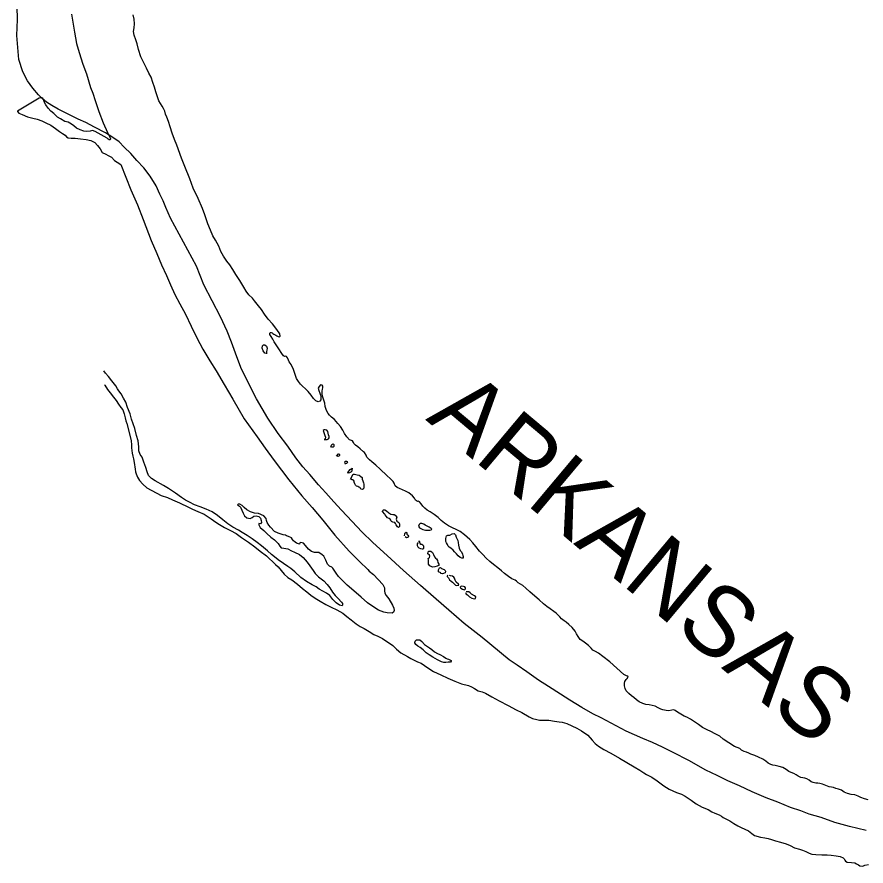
# Model space of a CAD drawing. Extents: x -83719 to 153526, y -11835 to 11446.
# Drawn here: x 719.1 to 974.4, y -720 to -464.7 of the extents above; entities that cross this region are included whole.
import ezdxf

# ---------------------------------------------------------------- set-up
doc = ezdxf.new("R2010")
doc.units = 0
doc.layers.add('Level 2', color=7, linetype='Continuous')
doc.layers.add('Level 9', color=7, linetype='Continuous')

msp = doc.modelspace()

# ---------------------------------------------------------------- linework, layer by layer
at = {"layer": 'Level 2'}
msp.add_lwpolyline([(974.46, -709.4), (969.45, -708.12), (965.03, -706.92), (960.91, -705.49), (957.33, -704.42), (954.78, -703.49), (951.7, -702.41), (947.94, -700.84), (944.39, -699.49), (940.2, -697.73), (936.37, -695.89), (932.88, -694.41), (929.66, -692.86), (926.23, -691.22), (921.15, -688.27), (916.48, -685.94), (913.19, -684.29), (910.27, -682.91), (907.35, -681.72), (904.84, -680.63), (902.35, -679.53), (894.79, -675.52), (892.24, -674.3), (888.98, -672.35), (885.41, -670.2), (882.58, -668.35), (878.94, -666.01), (875.98, -664.12), (872.41, -661.64), (869.54, -659.69), (867.15, -658.06), (859.01, -651.35), (853.54, -647.13), (848.95, -643.1), (845.16, -639.76), (840.43, -635.67), (835.32, -631.21), (830.45, -626.65), (826.15, -622.75), (822.8, -619.5), (819.91, -616.48), (816.73, -613.06), (814.35, -610.49), (812.01, -607.86), (809.77, -605.39), (807.15, -602.33), (805.11, -600.03), (802.93, -597.26), (800.54, -593.79), (797.68, -589.97), (794.57, -585.35), (791.17, -579.56), (788.93, -575.25), (786.45, -570.15), (784.81, -565.81), (783.62, -562.49), (782.33, -559.24), (780.36, -554.93), (775.29, -545.26), (773.1, -539.65), (765.32, -525.19), (763.9, -521.97), (763.1, -520.05), (762.1, -517.96), (760.93, -515.48), (759.18, -512.57), (757.24, -510.1), (755.17, -507.9), (753.33, -505.79), (751.4, -503.85), (749.88, -502.27), (747.99, -500.94), (745.7, -499.61), (742.41, -497.83), (739.78, -496.43), (737.47, -495.44), (734.35, -493.89), (731.52, -492.47), (729.61, -491.33), (728.02, -490.29), (726.74, -489.24), (725.62, -488.12), (723.89, -486.12), (722.29, -483.94), (720.84, -481.26), (719.71, -477.5), (719.12, -470.3), (719.27, -465.52), (719.17, -461.62)], dxfattribs=at)
at = {"layer": 'Level 9'}
for points in [[(735.56, -463.84), (735.87, -466.24), (736.38, -469.27), (737.04, -472.7), (737.85, -475.36), (738.88, -478.88), (740, -481.8), (741.27, -485.89), (741.9, -487.68), (742.63, -489.87), (743.69, -493.19), (745.01, -496.58), (746.33, -499.5), (747.05, -500.82), (747.2, -501.35), (747.17, -501.69), (746.8, -501.69), (746.53, -501.46), (746.23, -501.13), (742.6, -499.13), (741.79, -498.9), (741.1, -499.05), (740.13, -499.17), (739.2, -499.02), (738.09, -498.67), (736.98, -498.12), (736.17, -497.5), (735.53, -496.94), (734.56, -496.39), (733.49, -496.11), (732.17, -495.39), (731.3, -494.81), (730.18, -493.76), (729.3, -493.04), (728.49, -492.15), (727.77, -491.19), (727.32, -490.2), (727.15, -489.84), (726.91, -489.24), (726.57, -489.08), (725.77, -489.12), (719.28, -493.08), (719.25, -493.08), (719.28, -493.18), (719.69, -493.64), (720.7, -494.09), (722.31, -494.73), (723.88, -495.1), (725.15, -495.41), (726.56, -495.99), (727.83, -496.54), (729.28, -497.28), (730.69, -498.26), (731.87, -499.11), (732.85, -499.73), (733.56, -500.25), (733.97, -500.74), (734.47, -501.07), (735.37, -501.12), (736.64, -501.2), (738.24, -501.37), (739.97, -501.54), (741.31, -501.89), (742.55, -502.5), (743.33, -503.32), (744.09, -504.41), (744.7, -505.5), (745.88, -505.98), (746.55, -506.34), (747.52, -506.89), (748.47, -507.88), (749.25, -508.36), (750.33, -509.11), (753.36, -516.71), (755.36, -521.22), (757.04, -525.63), (759.51, -531.97), (761.14, -535.82), (762.6, -539.26), (764.06, -542.51), (765.27, -545.23), (766.62, -548.21), (768.1, -550.99), (769.79, -554.14), (771.48, -557.72), (773.21, -561.19), (774.96, -564.57), (777.12, -568.11), (778.97, -571.18), (781.44, -575.25), (784.05, -579.68), (787.48, -585.53), (791.34, -591.01), (793.73, -594.38), (796.49, -598.1)], [(782.26, -538.16), (781.2, -536.64), (780.41, -535.25), (779.85, -533.63), (778.86, -531.84), (777.97, -530.52), (777.27, -528.83), (776.54, -526.9), (775.63, -524.21), (774.9, -522.32), (773.64, -519.27), (772.13, -516.22), (771.08, -513.37), (769.62, -509.69), (768.57, -507.2), (767.17, -503.28), (766.44, -501.52), (765.75, -499.67), (765.18, -497.71), (764.69, -496.11), (764.2, -494.82), (763.82, -493.95), (763.53, -493.02), (763.22, -492.26), (762.78, -491.57), (761.75, -489.92), (761.33, -488.69), (760.9, -487.26), (760.45, -485.86), (760.02, -484.43), (759.43, -482.87), (758.77, -481.58), (758.08, -480.12), (757.46, -478.9), (756.84, -477.74), (756.39, -476.75), (755.69, -474.49), (755.26, -472.82), (754.9, -471.6), (754.35, -470.17), (754.19, -469.04), (754.34, -467.96), (754.45, -466.76), (754.33, -465.36), (754.01, -464.1)], [(826.98, -599.46), (825.86, -598.47), (825.12, -597.85), (824.34, -597.06), (824.13, -596.5), (823.62, -595.67), (823.35, -595.48), (822.33, -594.59), (821.66, -594), (820.88, -593.45), (820.44, -593.02), (820.27, -592.66), (820.06, -592.23), (819.73, -592.07), (819.09, -591.84), (818.27, -590.95), (817.62, -590), (817.07, -589), (816.36, -587.85), (815.61, -586.92), (814.56, -585.81), (813.68, -585.05), (813.1, -584.5), (812.69, -583.94), (812.24, -583.04), (811.82, -581.88), (811.67, -580.85), (811.53, -580.28), (811.28, -579.62), (811.04, -579.05), (810.86, -578.32), (810.85, -577.79), (810.91, -577.19), (811.03, -576.72), (811.09, -576.15), (811.05, -575.78), (810.85, -575.45), (810.41, -575.36), (809.95, -575.83), (809.73, -576.3), (809.84, -577.04), (810.15, -577.8), (810.36, -578.4), (810.44, -578.86), (810.51, -579.33), (810.46, -579.87), (810.23, -580.27), (809.7, -580.41), (809, -580.12), (808.25, -579.47), (807.57, -578.48), (806.72, -577.39), (806, -576.6), (804.86, -575.62), (804.38, -575.16), (803.74, -574.37), (803.22, -573.48), (802.27, -570.75), (801.52, -569.23), (800.97, -568.4), (800.52, -567.44), (800.45, -567.18), (800.21, -566.81), (799.81, -566.75), (799.61, -566.79), (799.27, -566.66), (798.73, -565.87), (797.87, -564.48), (797.05, -563.29), (796.5, -562.43), (796.06, -561.64), (795.51, -560.81), (795.16, -560.19), (795.16, -559.82), (795.35, -559.58), (795.55, -559.58), (795.86, -559.74), (796.09, -559.94), (796.4, -560.13), (796.97, -560.42), (797.24, -560.59), (797.64, -560.78), (798.01, -560.91), (798.24, -560.7), (798.16, -559.97), (797.3, -558.75), (795.94, -556.97), (794.69, -555.59), (793.56, -554.1), (792.6, -552.68), (791.75, -551.56), (790.56, -550.04), (789.91, -549.25), (788.83, -548.24), (788.01, -547.22), (787.29, -545.99), (786.16, -543.97), (784.96, -542.19), (784.07, -540.67), (783.15, -539.28), (782.26, -538.16)], [(794.33, -565.91), (794.03, -565.95), (793.66, -565.82), (793.12, -565.1), (792.87, -564.27), (792.99, -563.66), (793.26, -563.36), (793.65, -563.28), (794.19, -563.68), (794.37, -564.31), (794.28, -564.91), (794.15, -565.31), (794.16, -565.68)], [(798.2, -623.89), (798.57, -624.39), (799.37, -624.44), (800.58, -624.62), (801.62, -625.3), (802.59, -625.69), (804.1, -626.4), (805.15, -627.28), (806.41, -628.66), (807.22, -629.75), (808.15, -631.14), (808.83, -632.03), (809.81, -633.08), (811.37, -634.26), (812.38, -635.41), (813.17, -636.43), (814.02, -637.69), (814.81, -638.74), (815.75, -639.63), (816.7, -640.68), (816.98, -641.11), (817.02, -641.64), (816.86, -641.78), (816.15, -641.62), (815.08, -640.91), (814.09, -639.85), (813.21, -638.73), (812.23, -638.02), (811.09, -637.43), (810.01, -636.78), (809.07, -636.13), (807.92, -635.48), (806.21, -634.48), (804.52, -633.27), (802.63, -631.6), (801.45, -630.58), (800.57, -629.97), (799.22, -629.02), (797.7, -627.94), (796.52, -627.06), (795.68, -626.37), (794.46, -625.26), (792.67, -623.79), (791.32, -622.74), (789.87, -621.63), (788.32, -620.62), (786.81, -619.78), (785.73, -619.06), (784.05, -618.19), (782.5, -617.18), (780.98, -615.94), (779.39, -614.63), (777.77, -613.52), (776.03, -612.68), (774.19, -612.04), (772.48, -611.41), (771.03, -610.66), (769.76, -610.02), (768.58, -609.23), (766.82, -607.93), (764.7, -606.49), (763.19, -605.65), (760.66, -604.19), (759.55, -603.48), (758.7, -602.59), (758.25, -601.49), (757.83, -600.2), (757.27, -598.57), (756.75, -597.14), (756.17, -596.32), (755.78, -595.16), (755.79, -593.99), (755.53, -592.19), (755.03, -590.53), (754.6, -588.46), (753.52, -585.68), (753.12, -584.08), (752.39, -582.16), (751.83, -580.56), (751.11, -579.34), (750.46, -578.08), (749.77, -577.16), (749.36, -576.53), (748.88, -575.67), (747.62, -574.15), (746.64, -572.87), (745.69, -571.82), (745.21, -571.09)], [(745.44, -575.3), (745.55, -575.43), (746.34, -576.71), (747.12, -577.77), (748.14, -579.05), (748.92, -580.01), (749.61, -581.13), (750.36, -582.12), (750.9, -582.88), (751.39, -584.11), (751.61, -585.24), (751.89, -586.17), (752.14, -586.94), (753.14, -590.89), (753.46, -592.19), (753.55, -593.42), (753.6, -594.29), (753.79, -595.93), (753.98, -596.82), (754.16, -597.62), (754.34, -598.69), (754.61, -600.72), (754.76, -601.52), (754.97, -602.15), (755.35, -603.08), (756, -604.07), (756.95, -605.22), (758.14, -606.27), (762.47, -608.57), (764.38, -609.27), (765.89, -609.88), (767.97, -610.85), (770.72, -612.14), (771.9, -612.68), (773.54, -613.46), (775.39, -614.26), (777.48, -615.6), (778.96, -616.61), (779.97, -617.32), (781.55, -618.26), (783.3, -619.1), (785.05, -620.08), (786.63, -621.22), (788.69, -622.62), (790.68, -624.09), (792.23, -625.33)], [(811.81, -588.89), (811.61, -588.83), (811.48, -588.83), (811.21, -589.04), (811.25, -589.4), (811.5, -589.93), (811.71, -590.53), (811.88, -591.1), (811.79, -591.53), (811.59, -591.7), (811.63, -591.87), (811.9, -591.83), (812.39, -591.76), (812.79, -591.62), (813.02, -591.28), (813.01, -590.91), (812.8, -590.41)], [(812.8, -590.41), (812.55, -589.35), (812.31, -588.95), (811.61, -588.83)], [(813.5, -594.04), (813.63, -593.64), (813.79, -593.3), (814.05, -593.13), (814.28, -593.16), (814.42, -593.26), (814.39, -593.63), (814.36, -593.93), (814.2, -594.06), (813.93, -594.1), (813.73, -594.04)], [(815.18, -596.79), (815.83, -596.07), (815.97, -596.1), (816.14, -596.3), (816.07, -596.6), (815.88, -596.84), (815.65, -596.88), (815.28, -596.72)], [(796.49, -598.1), (800.88, -603.91), (804.8, -608.72), (807.85, -612.21), (811.05, -616.03), (814.66, -620.57), (818.97, -625.41), (822.09, -628.43), (824.59, -630.89), (825.07, -631.42), (826.32, -632.4), (827.77, -633.88), (829.17, -635.42), (829.62, -636.38), (829.63, -637.29), (829.78, -637.98), (830.12, -638.68), (830.94, -639.67), (832.07, -641.59), (832.49, -642.55), (832.5, -643.25), (832.34, -643.69), (831.91, -644.03), (830.45, -643.92), (829.41, -643.7), (827.8, -643.1), (826.08, -642.02), (824.57, -640.88), (822.57, -639.21), (820.38, -637.31), (818.45, -635.57), (816.99, -634.19), (815.77, -632.95), (815.05, -631.96), (814.54, -631.1), (814.13, -630.44), (813.76, -630.21), (813.09, -629.89), (812.51, -629.29), (811.96, -628.07), (811.37, -626.88), (810.86, -626.45), (809.89, -625.8), (808.59, -625.75), (807.68, -625.44), (806.81, -624.75), (805.92, -623.66), (805.31, -622.94), (804.47, -622.78), (804.18, -622.86), (804.05, -623.23), (803.21, -622.94), (802.77, -622.65), (802.23, -622.29), (801.96, -621.86), (801.65, -621.33), (800.78, -620.98), (800.18, -620.75), (799.87, -620.56), (799.14, -620.44), (797.7, -619.99), (796.59, -619.41), (795.4, -618.16), (794.83, -617.57), (794.35, -616.71), (794.17, -616.11), (794.09, -615.55), (793.31, -614.72), (791.77, -614.05), (790.53, -613.9), (789.36, -613.56), (788.25, -612.91), (787.48, -612.22), (786.83, -611.63), (786.13, -611.21), (785.66, -611.21), (785.46, -611.42), (786.07, -611.78), (786.34, -612.14), (786.76, -613), (787.1, -613.9), (787.49, -614.76), (788.2, -615.38), (789.2, -615.56), (789.83, -615.25), (790.32, -614.84), (791.01, -614.73), (791.85, -614.98), (792.36, -615.41), (792.54, -616.17), (792.65, -616.77), (792.35, -617.11), (791.89, -617.09), (791.83, -617.49), (792.27, -618.25), (793.39, -619.13), (794.24, -620.09), (795.49, -621.13), (796.53, -621.95), (797.62, -623.07), (798.2, -623.89)], [(818.05, -599.21), (817.81, -598.94), (817.74, -598.48), (817.9, -598.34), (818.2, -598.34), (818.44, -598.4), (818.47, -598.57), (818.41, -598.8), (818.28, -598.97), (818.11, -598.97)], [(914.33, -673.32), (913.3, -673.07), (912.69, -672.85), (911.89, -672.43), (911.05, -672.01), (910.15, -671.79), (909.24, -671.54), (908.24, -671.42), (907.27, -671.2), (906.23, -670.65), (905.42, -670.03), (904.58, -669.41), (903.87, -668.89), (903.09, -668.2), (902.34, -667.31), (902.03, -666.65), (901.85, -665.88), (901.8, -665.08), (901.93, -664.51), (902.32, -663.97), (902.65, -663.63), (902.91, -663.26), (902.8, -662.93), (902.36, -662.8), (901.63, -662.41), (897.43, -658.64), (895.27, -657.04), (893.96, -656.06), (893.08, -655.58), (892.31, -655.12), (891.73, -654.53), (891.02, -653.74), (890.04, -652.99), (889.23, -652.44), (888.52, -651.88), (887.88, -651.02), (887.36, -650.23), (886.98, -649.44), (886.1, -648.35), (885.08, -647.43), (884.27, -646.71), (883.67, -646.32), (882.89, -645.73), (882.31, -645.07), (881.26, -643.99), (880.55, -643.5), (879.41, -642.72), (878.43, -641.97), (877.42, -641.15), (876.16, -640.03), (874.81, -638.86), (873.36, -637.58), (872.14, -636.46), (871.23, -635.68), (870.52, -635.29), (869.78, -634.87), (869.34, -634.41), (868.9, -634.05), (867.96, -633.63), (866.95, -633.01), (865.74, -632.03), (864.86, -631.28), (863.68, -630.33), (862.39, -629.35), (861.35, -628.5), (860.2, -627.45), (859.24, -626.36), (858.23, -625.34), (857.14, -623.99), (856.19, -622.81), (855.27, -621.82), (853.72, -620.48), (852.37, -619.43), (848.84, -617.75), (847.69, -616.94), (846.71, -616.12), (845.8, -615.2), (844.58, -614.29), (843.37, -613.51), (842.5, -613.05), (841.79, -612.4), (841.21, -611.81), (840.63, -611.08), (840.12, -610.56), (839.75, -610.29), (839.52, -610.4), (838.95, -610.04), (838.61, -609.41), (838.03, -608.69), (836.98, -607.84), (835.94, -607.32), (835.07, -606.87), (834.13, -606.48), (833.46, -606.19), (832.85, -605.67), (832.5, -604.94), (832.19, -604.38), (831.48, -603.62), (830.36, -602.64), (828.3, -600.7), (826.98, -599.46)], [(818.7, -602.04), (818.63, -601.84), (818.95, -601.26), (819.31, -600.79), (819.77, -600.48), (819.87, -600.41), (819.87, -600.58), (819.85, -600.91), (819.78, -601.28), (819.46, -601.56), (819.09, -601.8), (818.8, -601.93)], [(819.39, -603.69), (820.17, -602.21), (820.63, -602.2), (821.37, -602.42), (821.97, -602.55), (822.51, -602.91), (822.88, -603.2), (822.92, -603.7), (823.1, -604.23), (823.28, -604.8), (823.42, -605.23), (823.46, -605.7), (823.43, -606.13), (823.27, -606.6), (822.91, -606.81), (822.54, -606.75), (822.4, -606.45), (822.2, -606.18), (821.93, -606.12)], [(821.93, -606.12), (821.6, -605.93), (821.26, -605.8), (820.96, -605.5), (820.68, -605.11), (820.54, -604.64), (820.5, -604.31), (820.36, -604.01), (820.13, -603.91), (819.83, -603.89), (819.8, -603.85), (819.39, -603.69)], [(829.05, -613.48), (829.15, -613.18), (829.38, -612.98), (829.71, -612.97), (830.28, -613.26), (830.96, -613.88), (831.5, -614.28), (832.13, -614.33), (832.53, -614.32), (832.87, -614.52), (833.31, -615.11), (833.19, -615.72), (833.37, -616.35), (833.9, -616.74), (834.11, -617.1), (834.12, -617.54), (834.13, -617.94), (833.8, -618.21), (833.59, -618.01)], [(833.59, -618.01), (833.18, -617.45), (832.98, -617.06), (832.71, -616.76), (832.1, -616.6), (831.77, -616.48), (831.53, -616.01), (831.32, -615.71), (830.99, -615.52), (830.55, -615.29), (830.14, -614.87), (829.87, -614.47), (829.7, -614.24), (829.05, -613.48)], [(843.09, -618.19), (841.88, -617.57), (841.47, -617.25), (840.9, -617.02), (840.34, -617.03), (840.04, -617.37), (839.85, -617.84)], [(839.94, -617.51), (839.85, -617.84), (840.19, -618.37), (841.13, -618.89), (841.94, -619.04), (842.67, -619.03), (843.3, -619.02), (843.63, -618.98), (843.86, -618.74), (843.69, -618.51), (843.09, -618.19)], [(835.67, -620.72), (835.73, -620.15), (835.86, -619.85), (836.19, -619.67), (836.39, -619.94), (836.36, -620.24), (836.57, -620.4), (836.7, -620.5), (836.81, -620.8), (836.71, -621.13), (836.55, -621.3), (836.28, -621.31), (835.84, -621.08), (835.81, -621.02)], [(853.27, -627.43), (852.87, -627.51), (852.37, -627.25), (851.76, -626.76), (851.25, -626.2), (850.71, -625.57), (850.26, -625.01), (849.56, -624.49), (849.08, -624.2), (848.75, -623.9), (848.54, -623.37), (848.23, -622.81), (848.09, -622.44), (848.08, -622.08), (848.07, -621.54), (848.13, -621.17), (848.29, -620.77), (848.72, -620.56), (849.25, -620.52), (849.95, -620.17), (850.54, -620.03), (850.95, -620.49), (851.2, -621.12), (851.4, -621.59), (851.68, -622.12), (851.76, -622.78), (851.87, -623.55), (852.09, -624.41)], [(839.77, -622.72), (839.44, -623.16), (839.49, -623.69), (839.69, -624.09), (840, -624.32), (840.47, -624.54), (840.97, -624.7), (841.27, -624.7), (841.46, -624.43), (841.49, -623.89), (841.18, -623.53), (840.85, -623.4), (840.58, -623.37), (840.31, -623.08), (840.27, -622.71), (840.23, -622.48), (839.9, -622.42)], [(792.23, -625.33), (794.12, -626.8), (796.86, -629.36), (797.61, -630.12), (798.53, -631.17), (799.44, -632.26), (800.53, -633.24), (801.74, -634.02), (803.46, -635.33), (804.95, -636.57), (806.23, -637.58), (807.51, -638.6), (808.76, -639.54), (810.24, -640.42), (811.95, -641.36), (813.63, -642.17), (815.31, -643.01), (817.1, -644.05), (818.31, -644.96), (819.59, -646.01), (821.08, -647.25), (822.29, -647.97), (823.53, -648.61), (825.02, -649.56), (826.4, -650.4), (827.64, -650.91), (829.01, -651.59), (832.15, -653.74), (833.26, -654.79), (834.58, -655.91), (836.53, -657.04), (837.54, -657.59), (838.72, -658.21), (839.52, -658.59), (840.66, -659.01), (842.65, -660.44), (844.4, -661.55), (846.55, -662.58), (848.7, -663.58), (850.75, -664.45), (852.83, -665.25), (854.93, -665.78), (855.8, -666.13), (856.68, -666.65), (857.82, -667.33), (858.96, -667.71), (860.03, -668.1), (861.88, -669.2), (864.14, -670.4), (866.86, -671.82), (869.21, -673.12), (870.89, -673.89), (873.18, -675.19), (874.15, -675.64), (875.49, -675.98), (876.26, -676.14), (877.66, -676.18), (879.02, -676.22), (880.79, -676.46), (882.13, -676.67), (883.06, -676.76), (884.5, -677.2), (885.98, -677.88), (887.49, -678.62), (888.83, -679.4), (890.79, -680.73), (892.04, -682.15), (893.03, -683.23), (894.01, -684.02), (895.62, -684.99), (897.71, -686.09), (900.3, -687.59), (902.52, -688.88), (904.74, -690.25), (906.45, -691.25), (907.57, -692.04), (908.44, -692.49), (910.05, -693.33), (911.64, -694.41), (913.59, -695.88), (915.28, -696.95), (917.46, -697.91), (918.93, -698.42), (920.04, -699.04), (921.86, -700.28), (923.34, -701.35), (925.19, -702.33), (926.94, -703.06), (928.08, -703.71), (928.92, -704.17), (930.26, -704.64), (930.93, -705), (931.51, -705.49), (932.48, -705.98), (933.46, -706.49), (934.67, -707.21), (935.88, -707.99), (936.92, -708.44), (937.96, -708.95), (939.04, -709.5), (940.05, -710.29)], [(842.66, -626.14), (842.78, -625.61), (842.94, -625.37), (843.14, -625.33), (843.58, -625.39), (844.02, -625.72), (844.39, -626.35), (844.71, -627.04), (844.98, -627.44), (845.31, -627.63), (845.56, -628.16), (845.7, -628.73), (846.01, -629.23), (846.05, -629.56), (845.45, -629.87), (844.79, -630.11), (844.03, -630.13), (843.66, -629.93), (843.22, -629.77), (842.88, -629.31), (842.87, -628.71)], [(852.09, -624.41), (852.43, -625.14), (852.77, -625.6), (853.05, -626.23), (853.22, -626.63), (853.33, -626.93), (853.27, -627.43)], [(842.87, -628.71), (842.89, -627.94), (842.78, -627.58), (843.01, -627.44), (843.21, -627.3), (843.3, -626.87), (843.13, -626.6), (842.66, -626.14)], [(846.15, -631.73), (845.85, -631.6), (845.87, -630.96), (846.13, -630.39), (846.46, -630.32), (846.76, -630.62), (847.57, -630.9), (847.84, -631.13), (847.98, -631.4), (847.88, -631.83), (847.39, -632.07), (847.03, -632.21), (846.72, -632.12), (846.38, -631.69)], [(848.7, -632.72), (848.5, -632.76), (848.5, -632.99), (848.91, -633.35), (849.08, -633.75), (849.22, -633.98), (849.69, -634.34), (850.07, -634.73), (850.61, -635.23), (850.98, -635.55), (851.35, -635.71), (851.85, -635.61), (852.01, -635.54), (851.84, -635.24), (851.23, -634.68), (850.85, -634.09), (850.64, -633.52), (850.44, -633.19), (850.07, -632.83), (849.47, -632.77), (849.17, -632.71)], [(852.45, -636.1), (852.36, -636.3), (852.56, -636.5), (853.07, -636.82), (853.7, -636.98), (854, -636.67), (853.99, -636.34), (853.79, -636.07), (853.35, -635.95), (852.88, -635.89), (852.62, -635.99), (852.39, -636.2)], [(854.22, -637.87), (854.05, -637.97), (854.12, -638.24), (854.56, -638.53), (855.2, -639.12), (855.94, -639.51), (856.64, -639.67), (857.01, -639.56), (857.1, -639.12), (856.7, -638.83), (855.79, -638.34), (855.35, -637.88), (855.04, -637.62), (854.68, -637.56), (854.24, -637.6)], [(849.64, -658.19), (849.68, -658.42), (849.45, -658.73), (848.82, -658.77), (848.09, -658.85), (847.52, -658.86), (846.78, -658.64), (845.58, -658.06), (844.2, -657.24), (843.05, -656.53), (842.21, -655.91), (841.23, -654.99), (840.38, -654.34), (839.68, -653.95), (839.07, -653.46), (838.76, -652.96), (838.82, -652.39), (839.24, -652.02), (840.24, -652), (840.88, -652.56), (841.66, -653.38)], [(841.66, -653.38), (843.15, -654.42), (843.86, -654.95), (844.7, -655.6), (845.61, -656.12), (846.28, -656.41), (847.39, -656.99), (848.06, -657.51), (848.5, -657.71), (848.9, -657.8), (849.64, -658.19)], [(975.07, -700.11), (973.93, -699.86), (972.89, -699.41), (972.05, -698.99), (971.05, -698.67), (970.01, -698.52), (968.84, -698.28), (967.87, -697.79), (967.03, -697.24), (966.19, -696.92), (965.39, -696.7), (964.65, -696.41), (964.08, -696.29), (963.31, -696.2), (962.34, -695.81), (961.34, -695.46), (960.5, -695.24), (959.93, -695.15), (959.33, -695.13), (958.56, -694.94), (957.96, -694.69), (957.38, -694.2), (956.64, -693.81), (955.98, -693.62), (955.47, -693.53), (954.84, -693.4), (954.07, -693.05), (953.46, -692.63), (952.69, -692.17), (951.95, -691.92), (951.25, -691.66), (950.44, -691.04), (949.46, -690.46), (948.32, -690.11), (947.15, -689.86), (946.38, -689.67), (945.82, -689.52), (945.04, -689.1), (944.27, -688.51), (943.36, -687.89), (942.08, -687.31), (941.01, -686.79), (940.37, -686.57), (939.8, -686.38), (939.23, -686.09), (938.52, -685.77), (937.79, -685.58), (937.02, -685.16), (936.44, -684.7), (935.64, -684.41), (934.9, -684.06), (931.5, -681.88), (930.42, -681.03), (929.04, -680.25), (927.79, -679.54), (926.62, -679.09), (925.24, -678.38), (924.03, -677.53), (923.12, -676.91), (921.61, -675.93), (920.53, -675.32), (919.79, -675), (918.71, -674.38), (917.77, -673.73), (917.03, -673.24), (916.63, -673.08), (916.03, -673.19), (915.17, -673.37), (914.33, -673.32)], [(940.05, -710.29), (940.89, -710.91), (942.66, -711.35), (944.03, -711.56), (944.97, -711.77), (945.97, -712.06), (947.25, -712.5), (948.75, -712.91), (950.39, -713.35), (951.57, -713.9), (952.88, -714.58), (954.41, -714.99), (955.32, -715.27), (956.36, -715.69), (957.37, -716.17), (958.14, -716.46), (959.37, -716.57), (961.17, -716.64), (962.74, -716.72), (963.94, -716.8), (965.44, -717), (966.61, -717.18), (967.51, -717.54), (967.85, -717.86), (968.09, -718.33), (968.23, -718.63), (968.77, -718.92), (970.03, -719), (971.07, -719.11), (971.61, -719.37), (972.18, -719.73), (972.55, -719.99), (973.42, -720.04), (974.11, -719.8), (975.14, -719.61)]]:
    msp.add_lwpolyline(points, dxfattribs=at)

# ---------------------------------------------------------------- texts
msp.add_text('ARKANSAS', height=21.12, rotation=320, dxfattribs=at).set_placement((841.79, -585.78))

doc.saveas('drawing.dxf')
